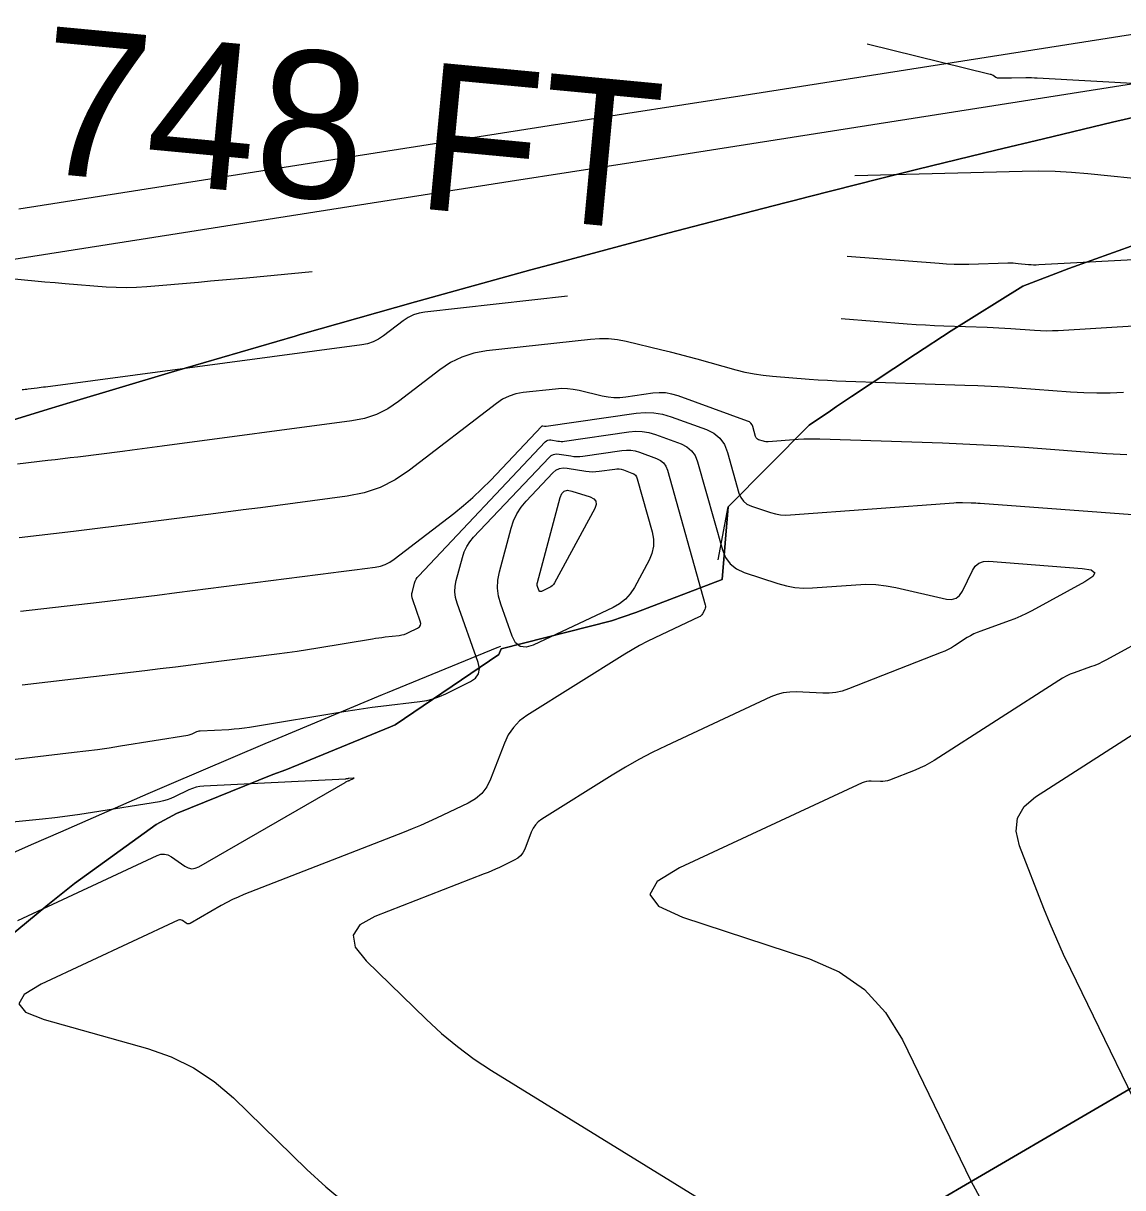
# Model space of a CAD drawing. Extents: x 1354696 to 1366163, y 660729 to 670380.
# Drawn here: x 1361649.58 to 1361694.51, y 664802.63 to 664850.19 of the extents above; entities that cross this region are included whole.
import ezdxf

# ---------------------------------------------------------------- set-up
doc = ezdxf.new("R2010")
doc.units = 0
for name, color, linetype in [('R_Contour Annot', 7, 'Continuous'), ('R_Contours', 7, 'Continuous'), ('R_Detour', 7, 'Continuous'), ('R_Erosion', 7, 'Continuous'), ('R_Fin Surface', 7, 'Continuous'), ('R_Proposed Const Limits', 7, 'Continuous')]:
    doc.layers.add(name, color=color, linetype=linetype)

msp = doc.modelspace()

# ---------------------------------------------------------------- linework, layer by layer
at = {"layer": 'R_Contours'}
for points in [[(1361684.066, 664849.348), (1361689.087, 664848.116), (1361689.119, 664848.107), (1361689.149, 664848.095), (1361689.178, 664848.081), (1361689.206, 664848.064), (1361689.315, 664847.991), (1361689.343, 664847.975), (1361689.373, 664847.964), (1361689.404, 664847.957), (1361689.436, 664847.955), (1361689.721, 664847.958), (1361689.78, 664847.958), (1361689.838, 664847.959), (1361689.897, 664847.96), (1361689.955, 664847.961), (1361690.544, 664847.971), (1361690.661, 664847.972), (1361690.779, 664847.97), (1361690.896, 664847.967), (1361691.014, 664847.962), (1361695.4, 664847.719)], [(1361695.761, 664843.763), (1361693.082, 664844.039), (1361692.411, 664844.097), (1361691.74, 664844.133), (1361691.068, 664844.148), (1361690.396, 664844.141), (1361683.556, 664843.959)], [(1361695.977, 664840.585), (1361691.076, 664840.316), (1361690.971, 664840.312), (1361690.865, 664840.312), (1361690.761, 664840.317), (1361690.656, 664840.326), (1361690.236, 664840.369), (1361690.131, 664840.378), (1361690.026, 664840.384), (1361689.921, 664840.386), (1361689.816, 664840.385), (1361688.215, 664840.342), (1361687.914, 664840.338), (1361687.612, 664840.342), (1361687.311, 664840.353), (1361687.009, 664840.372), (1361683.244, 664840.662)], [(1361661.383, 664840.03), (1361658.711, 664839.782), (1361658.22, 664839.737), (1361657.729, 664839.693), (1361657.238, 664839.649), (1361656.747, 664839.606), (1361654.633, 664839.424), (1361654.216, 664839.396), (1361653.8, 664839.386), (1361653.383, 664839.393), (1361652.966, 664839.417), (1361651.299, 664839.549), (1361650.883, 664839.583), (1361650.466, 664839.619), (1361650.05, 664839.658), (1361649.634, 664839.698), (1361647.837, 664839.879)], [(1361671.819, 664839.042), (1361665.996, 664838.394), (1361665.753, 664838.35), (1361665.523, 664838.276), (1361665.306, 664838.17), (1361665.101, 664838.033), (1361664.306, 664837.422), (1361664.101, 664837.284), (1361663.884, 664837.176), (1361663.654, 664837.099), (1361663.412, 664837.051), (1361650.487, 664835.332), (1361650.404, 664835.321), (1361650.321, 664835.31), (1361650.239, 664835.299), (1361650.156, 664835.289), (1361649.785, 664835.242), (1361649.723, 664835.234), (1361649.661, 664835.226), (1361649.598, 664835.218), (1361649.536, 664835.211)], [(1361708.563, 664838.663), (1361691.874, 664837.633), (1361691.631, 664837.622), (1361691.389, 664837.619), (1361691.146, 664837.625), (1361690.904, 664837.639), (1361689.935, 664837.711), (1361689.692, 664837.728), (1361689.45, 664837.742), (1361689.207, 664837.754), (1361688.964, 664837.763), (1361687.197, 664837.821), (1361686.821, 664837.836), (1361686.446, 664837.854), (1361686.071, 664837.877), (1361685.696, 664837.904), (1361683.003, 664838.111)], [(1361694.532, 664835.11), (1361693.992, 664835.085), (1361693.452, 664835.08), (1361692.912, 664835.092), (1361692.372, 664835.123), (1361690.213, 664835.283), (1361689.673, 664835.321), (1361689.132, 664835.353), (1361688.592, 664835.379), (1361688.051, 664835.399), (1361683.191, 664835.56), (1361682.815, 664835.574), (1361682.44, 664835.593), (1361682.065, 664835.615), (1361681.689, 664835.642), (1361680.19, 664835.758), (1361679.816, 664835.796), (1361679.446, 664835.851), (1361679.079, 664835.925), (1361678.715, 664836.017), (1361677.115, 664836.464), (1361676.755, 664836.562), (1361676.395, 664836.657), (1361676.034, 664836.749), (1361675.672, 664836.838), (1361674.222, 664837.186), (1361673.859, 664837.257), (1361673.494, 664837.296), (1361673.126, 664837.303), (1361672.757, 664837.278), (1361668.509, 664836.804), (1361667.993, 664836.712), (1361667.504, 664836.554), (1361667.041, 664836.329), (1361666.605, 664836.037), (1361664.916, 664834.738), (1361664.48, 664834.446), (1361664.018, 664834.216), (1361663.529, 664834.051), (1361663.014, 664833.949), (1361655.253, 664832.917), (1361654.848, 664832.863), (1361654.442, 664832.81), (1361654.036, 664832.757), (1361653.631, 664832.705), (1361651.807, 664832.473), (1361651.501, 664832.435), (1361651.195, 664832.397), (1361650.889, 664832.36), (1361650.583, 664832.324), (1361649.348, 664832.179)], [(1361694.677, 664832.559), (1361693.839, 664832.607), (1361690.49, 664832.856), (1361689.653, 664832.914), (1361688.815, 664832.963), (1361687.976, 664833.004), (1361687.137, 664833.036), (1361682.136, 664833.201), (1361681.914, 664833.205), (1361681.692, 664833.204), (1361681.47, 664833.196), (1361681.248, 664833.182), (1361680.018, 664833.091), (1361679.968, 664833.089), (1361679.919, 664833.093), (1361679.87, 664833.101), (1361679.822, 664833.115), (1361679.63, 664833.178), (1361679.586, 664833.198), (1361679.551, 664833.227), (1361679.524, 664833.263), (1361679.506, 664833.307), (1361679.392, 664833.714), (1361679.361, 664833.791), (1361679.316, 664833.854), (1361679.256, 664833.904), (1361679.181, 664833.941), (1361676.339, 664834.971), (1361676.086, 664835.046), (1361675.829, 664835.089), (1361675.569, 664835.099), (1361675.306, 664835.077), (1361674.2, 664834.918), (1361673.959, 664834.894), (1361673.719, 664834.894), (1361673.48, 664834.916), (1361673.242, 664834.962), (1361672.294, 664835.19), (1361672.056, 664835.236), (1361671.817, 664835.262), (1361671.576, 664835.266), (1361671.334, 664835.25), (1361670.007, 664835.102), (1361669.712, 664835.049), (1361669.433, 664834.959), (1361669.169, 664834.83), (1361668.921, 664834.664), (1361665.367, 664831.933), (1361664.782, 664831.54), (1361664.162, 664831.232), (1361663.506, 664831.01), (1361662.815, 664830.873), (1361659.98, 664830.496), (1361659.272, 664830.402), (1361658.563, 664830.31), (1361657.854, 664830.218), (1361657.144, 664830.127), (1361653.829, 664829.705), (1361653.28, 664829.636), (1361652.73, 664829.568), (1361652.181, 664829.502), (1361651.631, 664829.436), (1361649.412, 664829.177)], [(1361649.476, 664826.174), (1361652.678, 664826.549), (1361653.472, 664826.643), (1361654.265, 664826.739), (1361655.059, 664826.837), (1361655.852, 664826.937), (1361662.255, 664827.752), (1361662.469, 664827.78), (1361662.684, 664827.807), (1361662.898, 664827.835), (1361663.111, 664827.864), (1361663.967, 664827.977), (1361664.176, 664828.019), (1361664.374, 664828.086), (1361664.561, 664828.179), (1361664.738, 664828.297), (1361667.175, 664830.171), (1361667.572, 664830.488), (1361667.955, 664830.821), (1361668.325, 664831.168), (1361668.681, 664831.53), (1361670.754, 664833.724), (1361670.767, 664833.734), (1361670.781, 664833.741), (1361670.796, 664833.744), (1361670.813, 664833.743), (1361670.882, 664833.732), (1361670.899, 664833.73), (1361670.916, 664833.729), (1361670.934, 664833.729), (1361670.951, 664833.731), (1361674.622, 664834.261), (1361674.989, 664834.292), (1361675.351, 664834.277), (1361675.708, 664834.218), (1361676.061, 664834.113), (1361677.493, 664833.594), (1361677.799, 664833.444), (1361678.045, 664833.239), (1361678.231, 664832.979), (1361678.358, 664832.662), (1361678.827, 664830.998), (1361678.9, 664830.815), (1361679.009, 664830.666), (1361679.153, 664830.551), (1361679.332, 664830.469), (1361680.119, 664830.208), (1361680.317, 664830.153), (1361680.517, 664830.118), (1361680.72, 664830.104), (1361680.925, 664830.109), (1361687.606, 664830.607), (1361687.695, 664830.613), (1361687.784, 664830.616), (1361687.874, 664830.617), (1361687.963, 664830.615), (1361688.32, 664830.603), (1361688.409, 664830.6), (1361688.498, 664830.595), (1361688.588, 664830.59), (1361688.677, 664830.584), (1361696.923, 664829.972)], [(1361649.54, 664823.172), (1361654.555, 664823.759), (1361655.178, 664823.833), (1361655.8, 664823.908), (1361656.423, 664823.985), (1361657.045, 664824.063), (1361659.942, 664824.432), (1361660.361, 664824.487), (1361660.778, 664824.547), (1361661.195, 664824.61), (1361661.612, 664824.677), (1361663.851, 664825.049), (1361663.98, 664825.069), (1361664.109, 664825.088), (1361664.239, 664825.106), (1361664.368, 664825.122), (1361664.945, 664825.189), (1361665.045, 664825.205), (1361665.142, 664825.23), (1361665.237, 664825.263), (1361665.329, 664825.304), (1361665.692, 664825.485), (1361665.767, 664825.537), (1361665.812, 664825.601), (1361665.824, 664825.678), (1361665.806, 664825.768), (1361665.495, 664826.645), (1361665.473, 664826.728), (1361665.463, 664826.812), (1361665.466, 664826.896), (1361665.482, 664826.981), (1361665.573, 664827.321), (1361665.6, 664827.404), (1361665.637, 664827.481), (1361665.683, 664827.553), (1361665.739, 664827.62), (1361670.911, 664833.091), (1361670.961, 664833.134), (1361671.017, 664833.161), (1361671.078, 664833.173), (1361671.144, 664833.169), (1361671.42, 664833.123), (1361671.488, 664833.115), (1361671.557, 664833.111), (1361671.626, 664833.113), (1361671.695, 664833.12), (1361674.332, 664833.501), (1361674.606, 664833.524), (1361674.877, 664833.513), (1361675.145, 664833.469), (1361675.409, 664833.39), (1361676.459, 664833.01), (1361676.698, 664832.893), (1361676.891, 664832.732), (1361677.036, 664832.529), (1361677.135, 664832.282), (1361678.147, 664828.688), (1361678.276, 664828.367), (1361678.467, 664828.106), (1361678.72, 664827.903), (1361679.034, 664827.759), (1361680.416, 664827.302), (1361680.763, 664827.205), (1361681.115, 664827.144), (1361681.472, 664827.118), (1361681.832, 664827.127), (1361683.598, 664827.259), (1361684.012, 664827.275), (1361684.424, 664827.26), (1361684.834, 664827.214), (1361685.241, 664827.138), (1361687.302, 664826.673), (1361687.514, 664826.654), (1361687.694, 664826.701), (1361687.843, 664826.813), (1361687.96, 664826.991), (1361688.363, 664827.834), (1361688.48, 664828.016), (1361688.631, 664828.141), (1361688.814, 664828.209), (1361689.03, 664828.219), (1361692.843, 664827.925), (1361693.221, 664827.862), (1361693.367, 664827.749), (1361693.28, 664827.586), (1361692.961, 664827.373), (1361690.798, 664826.194), (1361690.57, 664826.076), (1361690.339, 664825.967), (1361690.103, 664825.867), (1361689.864, 664825.777), (1361688.703, 664825.366), (1361688.56, 664825.31), (1361688.421, 664825.247), (1361688.285, 664825.176), (1361688.154, 664825.096), (1361687.636, 664824.764), (1361687.504, 664824.684), (1361687.37, 664824.611), (1361687.231, 664824.545), (1361687.09, 664824.485), (1361683.297, 664823), (1361683.042, 664822.915), (1361682.782, 664822.858), (1361682.518, 664822.829), (1361682.25, 664822.827), (1361681.166, 664822.876), (1361680.898, 664822.873), (1361680.637, 664822.838), (1361680.381, 664822.771), (1361680.132, 664822.672), (1361675.848, 664820.676), (1361675.285, 664820.403), (1361674.731, 664820.113), (1361674.186, 664819.806), (1361673.65, 664819.481), (1361670.769, 664817.675), (1361670.628, 664817.57), (1361670.509, 664817.448), (1361670.412, 664817.308), (1361670.336, 664817.149), (1361670.071, 664816.459), (1361670, 664816.312), (1361669.905, 664816.187), (1361669.787, 664816.082), (1361669.646, 664816), (1361669.037, 664815.711), (1361668.884, 664815.64), (1361668.73, 664815.572), (1361668.575, 664815.507), (1361668.418, 664815.444), (1361663.954, 664813.705), (1361663.334, 664813.359), (1361663.066, 664812.941), (1361663.151, 664812.453), (1361663.587, 664811.892), (1361666.039, 664809.508), (1361666.666, 664808.93), (1361667.322, 664808.389), (1361668.006, 664807.885), (1361668.72, 664807.418), (1361679.371, 664800.849)], [(1361647.872, 664819.966), (1361651.665, 664820.411), (1361652.14, 664820.469), (1361652.615, 664820.532), (1361653.089, 664820.6), (1361653.562, 664820.674), (1361656.312, 664821.115), (1361656.355, 664821.124), (1361656.398, 664821.136), (1361656.439, 664821.151), (1361656.48, 664821.169), (1361656.641, 664821.248), (1361656.681, 664821.265), (1361656.723, 664821.278), (1361656.766, 664821.287), (1361656.81, 664821.292), (1361657.986, 664821.35), (1361658.197, 664821.364), (1361658.407, 664821.383), (1361658.616, 664821.409), (1361658.825, 664821.44), (1361662.768, 664822.095), (1361663.125, 664822.152), (1361663.482, 664822.205), (1361663.839, 664822.253), (1361664.197, 664822.297), (1361665.79, 664822.484), (1361666.066, 664822.528), (1361666.334, 664822.595), (1361666.595, 664822.686), (1361666.85, 664822.8), (1361667.854, 664823.301), (1361668.061, 664823.444), (1361668.183, 664823.621), (1361668.219, 664823.834), (1361668.168, 664824.081), (1361667.31, 664826.503), (1361667.247, 664826.733), (1361667.22, 664826.965), (1361667.229, 664827.197), (1361667.273, 664827.432), (1361667.524, 664828.372), (1361667.6, 664828.6), (1361667.702, 664828.813), (1361667.829, 664829.012), (1361667.984, 664829.196), (1361671.067, 664832.458), (1361671.156, 664832.533), (1361671.253, 664832.581), (1361671.36, 664832.602), (1361671.476, 664832.595), (1361671.957, 664832.515), (1361672.078, 664832.5), (1361672.198, 664832.494), (1361672.319, 664832.497), (1361672.44, 664832.51), (1361674.041, 664832.741), (1361674.224, 664832.756), (1361674.404, 664832.749), (1361674.582, 664832.72), (1361674.757, 664832.668), (1361675.455, 664832.415), (1361675.614, 664832.337), (1361675.742, 664832.231), (1361675.838, 664832.095), (1361675.904, 664831.931), (1361677.451, 664826.433), (1361677.46, 664826.385), (1361677.46, 664826.338), (1361677.45, 664826.293), (1361677.431, 664826.248), (1361677.335, 664826.072), (1361677.309, 664826.031), (1361677.277, 664825.995), (1361677.24, 664825.965), (1361677.197, 664825.941), (1361675.388, 664825.091), (1361675.074, 664824.938), (1361674.765, 664824.775), (1361674.461, 664824.603), (1361674.162, 664824.422), (1361670.165, 664821.916), (1361669.863, 664821.693), (1361669.609, 664821.431), (1361669.401, 664821.131), (1361669.24, 664820.792), (1361668.674, 664819.317), (1361668.52, 664819.003), (1361668.318, 664818.735), (1361668.066, 664818.513), (1361667.765, 664818.336), (1361666.463, 664817.719), (1361666.136, 664817.567), (1361665.807, 664817.422), (1361665.475, 664817.282), (1361665.141, 664817.149), (1361658.602, 664814.601), (1361658.362, 664814.502), (1361658.127, 664814.394), (1361657.895, 664814.278), (1361657.668, 664814.153), (1361656.402, 664813.422), (1361656.36, 664813.404), (1361656.32, 664813.4), (1361656.279, 664813.408), (1361656.24, 664813.429), (1361656.083, 664813.539), (1361656.043, 664813.561), (1361656.002, 664813.57), (1361655.96, 664813.568), (1361655.917, 664813.554), (1361650.318, 664810.943), (1361649.614, 664810.521), (1361649.399, 664810.139), (1361649.673, 664809.797), (1361650.436, 664809.496), (1361654.653, 664808.317), (1361655.629, 664807.979), (1361656.54, 664807.529), (1361657.388, 664806.967), (1361658.171, 664806.293), (1361661.173, 664803.372), (1361661.941, 664802.665), (1361662.744, 664802.002)], [(1361697.632, 664826.253), (1361693.843, 664824.187), (1361693.685, 664824.105), (1361693.525, 664824.03), (1361693.361, 664823.961), (1361693.195, 664823.898), (1361692.525, 664823.661), (1361692.36, 664823.597), (1361692.199, 664823.524), (1361692.043, 664823.441), (1361691.891, 664823.35), (1361686.801, 664820.083), (1361686.614, 664819.97), (1361686.423, 664819.866), (1361686.226, 664819.771), (1361686.025, 664819.687), (1361684.981, 664819.278), (1361684.89, 664819.248), (1361684.798, 664819.227), (1361684.704, 664819.217), (1361684.608, 664819.216), (1361684.222, 664819.234), (1361684.127, 664819.233), (1361684.034, 664819.22), (1361683.943, 664819.196), (1361683.855, 664819.161), (1361676.399, 664815.688), (1361675.477, 664815.129), (1361675.19, 664814.609), (1361675.537, 664814.125), (1361676.518, 664813.68), (1361681.711, 664811.973), (1361682.922, 664811.446), (1361683.958, 664810.718), (1361684.819, 664809.79), (1361685.504, 664808.662), (1361688.306, 664802.906), (1361689.024, 664801.574)], [(1361696.105, 664803.895), (1361692.385, 664811.536), (1361692.092, 664812.154), (1361691.812, 664812.777), (1361691.544, 664813.405), (1361691.289, 664814.039), (1361690.294, 664816.587), (1361690.148, 664817.19), (1361690.209, 664817.727), (1361690.475, 664818.196), (1361690.947, 664818.599), (1361695.8, 664821.714)], [(1361649.361, 664813.542), (1361655.056, 664816.198), (1361655.206, 664816.248), (1361655.353, 664816.256), (1361655.496, 664816.222), (1361655.636, 664816.147), (1361656.186, 664815.761), (1361656.325, 664815.687), (1361656.466, 664815.658), (1361656.608, 664815.674), (1361656.753, 664815.736), (1361662.731, 664819.185), (1361662.746, 664819.194), (1361662.762, 664819.202), (1361662.778, 664819.209), (1361662.794, 664819.216), (1361662.859, 664819.241), (1361662.875, 664819.247), (1361662.891, 664819.254), (1361662.907, 664819.261), (1361662.923, 664819.269), (1361663.073, 664819.34), (1361663.095, 664819.352), (1361663.101, 664819.359), (1361663.092, 664819.362), (1361663.067, 664819.36), (1361662.874, 664819.338), (1361662.863, 664819.336), (1361662.852, 664819.335), (1361662.841, 664819.333), (1361662.831, 664819.332), (1361662.787, 664819.325), (1361662.777, 664819.323), (1361662.766, 664819.322), (1361662.755, 664819.321), (1361662.744, 664819.32), (1361656.961, 664819.032), (1361656.801, 664819.016), (1361656.645, 664818.984), (1361656.493, 664818.937), (1361656.345, 664818.873), (1361655.763, 664818.587), (1361655.615, 664818.521), (1361655.464, 664818.467), (1361655.309, 664818.424), (1361655.151, 664818.392), (1361652.411, 664817.952), (1361651.901, 664817.874), (1361651.39, 664817.804), (1361650.877, 664817.74), (1361650.364, 664817.685), (1361646.671, 664817.311)]]:
    msp.add_lwpolyline(points, dxfattribs=at)
for points in [[(1361671.35, 664831.932), (1361671.489, 664832.001), (1361671.642, 664832.03), (1361671.807, 664832.021), (1361672.566, 664831.895), (1361672.703, 664831.878), (1361672.839, 664831.871), (1361672.976, 664831.875), (1361673.112, 664831.889), (1361673.751, 664831.981), (1361673.841, 664831.989), (1361673.931, 664831.985), (1361674.019, 664831.971), (1361674.105, 664831.945), (1361674.451, 664831.82), (1361674.529, 664831.781), (1361674.592, 664831.729), (1361674.64, 664831.662), (1361674.673, 664831.58), (1361675.281, 664829.419), (1361675.337, 664829.118), (1361675.334, 664828.825), (1361675.272, 664828.538), (1361675.152, 664828.257), (1361674.551, 664827.147), (1361674.384, 664826.888), (1361674.183, 664826.664), (1361673.948, 664826.476), (1361673.68, 664826.324), (1361670.415, 664824.79), (1361670.125, 664824.702), (1361669.885, 664824.732), (1361669.695, 664824.881), (1361669.554, 664825.149), (1361669.091, 664826.458), (1361669.001, 664826.786), (1361668.962, 664827.117), (1361668.974, 664827.449), (1361669.038, 664827.783), (1361669.513, 664829.566), (1361669.614, 664829.869), (1361669.75, 664830.154), (1361669.921, 664830.418), (1361670.126, 664830.664), (1361671.224, 664831.825)], [(1361672.897, 664830.769), (1361672.979, 664830.666), (1361672.991, 664830.535), (1361672.932, 664830.376), (1361671.283, 664827.331), (1361671.244, 664827.27), (1361671.197, 664827.218), (1361671.143, 664827.174), (1361671.08, 664827.139), (1361670.756, 664826.986), (1361670.721, 664826.976), (1361670.693, 664826.98), (1361670.67, 664826.997), (1361670.653, 664827.029), (1361670.598, 664827.185), (1361670.587, 664827.224), (1361670.583, 664827.264), (1361670.584, 664827.303), (1361670.592, 664827.343), (1361671.52, 664830.824), (1361671.588, 664830.983), (1361671.689, 664831.079), (1361671.826, 664831.113), (1361671.996, 664831.084), (1361672.745, 664830.843)]]:
    msp.add_lwpolyline(points, close=True, dxfattribs=at)
at = {"layer": 'R_Detour'}
for points in [[(1361649.406, 664842.614), (1361654.346, 664843.388), (1361659.286, 664844.162), (1361664.225, 664844.936), (1361669.165, 664845.71), (1361674.105, 664846.484), (1361679.045, 664847.258), (1361683.984, 664848.032), (1361688.924, 664848.806), (1361693.864, 664849.58), (1361698.804, 664850.353)], [(1361644.776, 664839.865), (1361649.716, 664840.638), (1361654.656, 664841.412), (1361659.595, 664842.186), (1361664.535, 664842.96), (1361669.475, 664843.734), (1361674.414, 664844.508), (1361679.354, 664845.282), (1361684.294, 664846.056), (1361689.234, 664846.83), (1361694.173, 664847.604), (1361699.113, 664848.378)]]:
    msp.add_lwpolyline(points, dxfattribs=at)
at = {"layer": 'R_Erosion'}
for p, q in [((1361517.877, 664703.54), (1361722.544, 664822.843)), ((1361722.544, 664822.843), (1361517.877, 664703.54))]:
    msp.add_line(p, q, dxfattribs=at)
for points in [[(1361646.827, 664833.267), (1361650.598, 664834.426), (1361651.505, 664834.701), (1361655.639, 664835.939), (1361656.195, 664836.103), (1361660.692, 664837.414), (1361660.895, 664837.473), (1361665.606, 664838.81), (1361665.758, 664838.852), (1361670.328, 664840.115), (1361670.835, 664840.253), (1361671.359, 664840.395), (1361675.06, 664841.386), (1361675.925, 664841.615), (1361679.802, 664842.625), (1361680.752, 664842.869), (1361681.027, 664842.94), (1361681.702, 664843.112), (1361684.555, 664843.832), (1361686.14, 664844.226), (1361689.316, 664845.005), (1361691.264, 664845.474), (1361694.088, 664846.145), (1361696.399, 664846.685)], [(1361696.399, 664846.685), (1361694.088, 664846.145), (1361691.264, 664845.474), (1361689.316, 664845.005), (1361686.14, 664844.226), (1361684.555, 664843.832), (1361681.702, 664843.112), (1361681.027, 664842.94), (1361680.752, 664842.869), (1361679.802, 664842.625), (1361675.925, 664841.615), (1361675.06, 664841.386), (1361671.359, 664840.395), (1361670.835, 664840.253), (1361670.328, 664840.115), (1361665.758, 664838.852), (1361665.606, 664838.81), (1361660.895, 664837.473), (1361660.692, 664837.414), (1361656.195, 664836.103), (1361655.639, 664835.939), (1361651.505, 664834.701), (1361650.598, 664834.426), (1361646.827, 664833.267)], [(1361695.048, 664841.159), (1361692.307, 664840.176), (1361690.427, 664839.45), (1361687.491, 664837.628), (1361686.037, 664836.677), (1361683.43, 664834.945), (1361682.814, 664834.53), (1361682.564, 664834.362), (1361681.7, 664833.776), (1361678.388, 664830.444), (1361678.146, 664827.472), (1361674.606, 664826.12), (1361674.101, 664825.95), (1361673.611, 664825.785), (1361669.114, 664824.645), (1361669.011, 664824.412), (1361664.781, 664821.536), (1361664.588, 664821.456), (1361660.317, 664819.698), (1361659.783, 664819.503), (1361655.848, 664817.914), (1361655.01, 664817.465), (1361651.673, 664815.059), (1361650.585, 664814.178), (1361647.645, 664811.759)], [(1361695.048, 664841.159), (1361692.307, 664840.176), (1361690.427, 664839.45), (1361687.491, 664837.628), (1361686.037, 664836.677), (1361683.43, 664834.945), (1361682.815, 664834.531), (1361682.564, 664834.362), (1361681.7, 664833.776), (1361678.388, 664830.444), (1361678.146, 664827.473), (1361674.607, 664826.12), (1361674.101, 664825.95), (1361673.611, 664825.785), (1361669.114, 664824.645), (1361669.011, 664824.412), (1361664.782, 664821.536), (1361664.589, 664821.456), (1361660.317, 664819.698), (1361659.783, 664819.503), (1361655.848, 664817.914), (1361655.011, 664817.465), (1361651.673, 664815.06), (1361650.585, 664814.178), (1361647.645, 664811.759)], [(1361647.645, 664811.759), (1361650.585, 664814.178), (1361651.673, 664815.059), (1361655.01, 664817.465), (1361655.848, 664817.914), (1361659.783, 664819.503), (1361660.317, 664819.698), (1361664.588, 664821.456), (1361664.781, 664821.536), (1361669.011, 664824.412), (1361669.114, 664824.645), (1361673.611, 664825.785), (1361674.101, 664825.95), (1361674.606, 664826.12), (1361678.146, 664827.472), (1361678.388, 664830.444), (1361681.7, 664833.776), (1361682.564, 664834.362), (1361682.814, 664834.53), (1361683.43, 664834.945), (1361686.037, 664836.677), (1361687.491, 664837.628), (1361690.427, 664839.45), (1361692.307, 664840.176), (1361695.048, 664841.159)]]:
    msp.add_lwpolyline(points, dxfattribs=at)
at = {"layer": 'R_Fin Surface'}
msp.add_lwpolyline([(1361646.699, 664815.216), (1361649.923, 664816.647), (1361651.112, 664817.17), (1361654.683, 664818.724), (1361655.543, 664819.094), (1361659.464, 664820.766), (1361659.992, 664820.989), (1361664.267, 664822.773), (1361664.46, 664822.853), (1361668.946, 664824.688), (1361669.09, 664824.746)], dxfattribs=at)
at = {"layer": 'R_Proposed Const Limits'}
msp.add_lwpolyline([(1361677.97, 664828.267), (1361678.388, 664830.444)], dxfattribs=at)

# ---------------------------------------------------------------- texts
at = {"layer": 'R_Contour Annot'}
msp.add_text('748 FT', height=6, rotation=354.5951, dxfattribs=at).set_placement((1361649.997, 664844.12))

doc.saveas('drawing.dxf')
